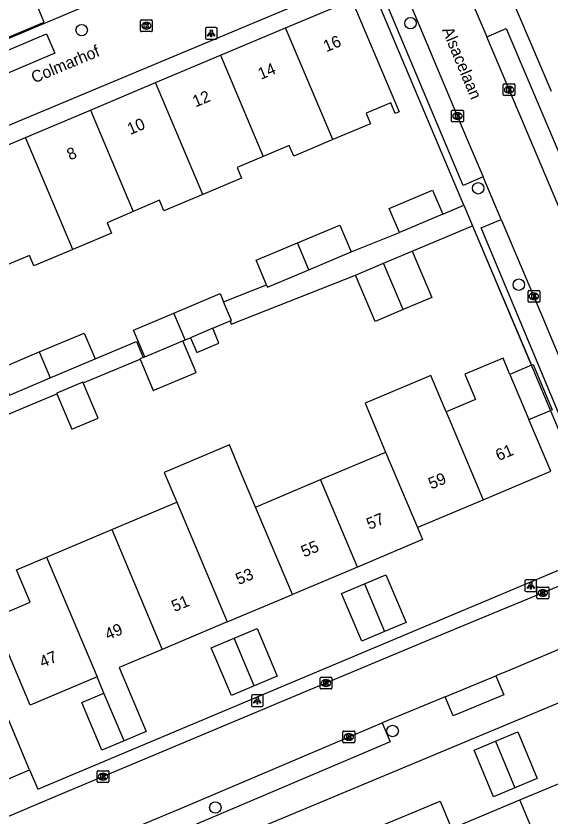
# Model space of a CAD drawing. Extents: x 157767 to 159171, y 387842 to 389425.
# Drawn here: x 158906 to 158951.6, y 388111.6 to 388179.9 of the extents above; entities that cross this region are included whole.
import ezdxf

# ---------------------------------------------------------------- set-up
doc = ezdxf.new("R2010")
doc.units = 0
for name, color, linetype in [('IMGEO_Boom', 7, 'Continuous'), ('IMGEO_Kolk', 7, 'Continuous'), ('IMGEO_Lichtpunt', 7, 'Continuous'), ('IMGEO_Muur', 7, 'Continuous'), ('IMGEO_Openbare_ruimte_label', 7, 'Continuous'), ('IMGEO_Pand', 7, 'Continuous'), ('IMGEO_Pand_nummerreeks', 7, 'Continuous'), ('IMGEO_Rijbaan_lokaal_open', 7, 'Continuous'), ('IMGEO_Voetpad_open', 7, 'Continuous')]:
    doc.layers.add(name, color=color, linetype=linetype)

msp = doc.modelspace()

# ---------------------------------------------------------------- linework, layer by layer
at = {"layer": 'IMGEO_Boom'}
for centre in [(158939.647, 388179.308), (158911.579, 388178.724), (158945.437, 388165.225), (158948.898, 388156.996), (158938.124, 388118.911), (158922.991, 388112.389)]:
    msp.add_circle(centre, 0.489, dxfattribs=at)
at = {"layer": 'IMGEO_Kolk'}
for p, q in [((158916.605, 388178.668), (158916.605, 388179.52)), ((158916.68, 388179.594), (158917.532, 388179.594)), ((158917.093, 388179.374), (158917.118, 388179.374)), ((158917.606, 388179.52), (158917.606, 388178.668)), ((158917.532, 388178.594), (158916.68, 388178.594)), ((158917.116, 388178.814), (158917.091, 388178.814)), ((158947.568, 388173.209), (158947.568, 388174.061)), ((158947.643, 388174.135), (158948.495, 388174.135)), ((158948.056, 388173.915), (158948.081, 388173.915)), ((158948.569, 388174.061), (158948.569, 388173.209)), ((158948.495, 388173.135), (158947.643, 388173.135)), ((158948.079, 388173.355), (158948.054, 388173.355)), ((158943.163, 388170.962), (158943.163, 388171.814)), ((158943.238, 388171.888), (158944.09, 388171.888)), ((158943.651, 388171.668), (158943.676, 388171.668)), ((158944.164, 388171.814), (158944.164, 388170.962)), ((158944.09, 388170.888), (158943.238, 388170.888)), ((158943.674, 388171.108), (158943.649, 388171.108)), ((158949.684, 388155.575), (158949.684, 388156.427)), ((158949.759, 388156.501), (158950.611, 388156.501)), ((158950.685, 388156.427), (158950.685, 388155.575)), ((158950.195, 388155.721), (158950.17, 388155.721)), ((158950.172, 388156.281), (158950.197, 388156.281)), ((158950.611, 388155.501), (158949.759, 388155.501)), ((158950.451, 388130.268), (158950.451, 388131.12)), ((158950.526, 388131.194), (158951.378, 388131.194)), ((158951.452, 388131.12), (158951.452, 388130.268)), ((158950.939, 388130.974), (158950.964, 388130.974)), ((158951.378, 388130.194), (158950.526, 388130.194)), ((158950.962, 388130.414), (158950.937, 388130.414)), ((158931.934, 388122.575), (158931.934, 388123.427)), ((158932.009, 388123.501), (158932.861, 388123.501)), ((158932.422, 388123.281), (158932.447, 388123.281)), ((158932.935, 388123.427), (158932.935, 388122.575)), ((158932.861, 388122.501), (158932.009, 388122.501)), ((158932.445, 388122.721), (158932.42, 388122.721)), ((158933.887, 388117.98), (158933.887, 388118.832)), ((158933.962, 388118.906), (158934.814, 388118.906)), ((158934.888, 388118.832), (158934.888, 388117.98)), ((158934.375, 388118.686), (158934.4, 388118.686)), ((158934.814, 388117.906), (158933.962, 388117.906)), ((158934.398, 388118.126), (158934.373, 388118.126)), ((158912.897, 388114.6), (158912.897, 388115.452)), ((158912.972, 388115.526), (158913.824, 388115.526)), ((158913.898, 388115.452), (158913.898, 388114.6)), ((158913.408, 388114.746), (158913.383, 388114.746)), ((158913.385, 388115.306), (158913.41, 388115.306)), ((158913.824, 388114.526), (158912.972, 388114.526))]:
    msp.add_line(p, q, dxfattribs=at)
for points in [[(158916.605, 388178.668), (158916.605, 388179.52)], [(158916.68, 388179.594), (158917.532, 388179.594)], [(158916.926, 388179.294), (158917.049, 388179.294), (158917.049, 388179.143), (158917.179, 388179.294), (158917.343, 388179.294), (158917.197, 388179.143), (158917.35, 388178.894), (158917.198, 388178.894), (158917.113, 388179.058), (158917.049, 388178.991), (158917.049, 388178.894), (158916.926, 388178.894), (158916.926, 388179.294)], [(158917.606, 388179.52), (158917.606, 388178.668)], [(158917.532, 388178.594), (158916.68, 388178.594)], [(158947.568, 388173.209), (158947.568, 388174.061)], [(158947.643, 388174.135), (158948.495, 388174.135)], [(158947.889, 388173.835), (158948.012, 388173.835), (158948.012, 388173.684), (158948.142, 388173.835), (158948.306, 388173.835), (158948.16, 388173.684), (158948.313, 388173.435), (158948.161, 388173.435), (158948.076, 388173.599), (158948.012, 388173.532), (158948.012, 388173.435), (158947.889, 388173.435), (158947.889, 388173.835)], [(158948.569, 388174.061), (158948.569, 388173.209)], [(158948.495, 388173.135), (158947.643, 388173.135)], [(158943.163, 388170.962), (158943.163, 388171.814)], [(158943.238, 388171.888), (158944.09, 388171.888)], [(158943.484, 388171.588), (158943.607, 388171.588), (158943.607, 388171.437), (158943.737, 388171.588), (158943.901, 388171.588), (158943.755, 388171.437), (158943.908, 388171.188), (158943.756, 388171.188), (158943.671, 388171.352), (158943.607, 388171.285), (158943.607, 388171.188), (158943.484, 388171.188), (158943.484, 388171.588)], [(158944.164, 388171.814), (158944.164, 388170.962)], [(158944.09, 388170.888), (158943.238, 388170.888)], [(158949.684, 388155.575), (158949.684, 388156.427)], [(158949.759, 388156.501), (158950.611, 388156.501)], [(158950.685, 388156.427), (158950.685, 388155.575)], [(158950.005, 388156.201), (158950.128, 388156.201), (158950.128, 388156.05), (158950.258, 388156.201), (158950.422, 388156.201), (158950.276, 388156.05), (158950.429, 388155.801), (158950.277, 388155.801), (158950.192, 388155.965), (158950.128, 388155.898), (158950.128, 388155.801), (158950.005, 388155.801), (158950.005, 388156.201)], [(158950.611, 388155.501), (158949.759, 388155.501)], [(158950.451, 388130.268), (158950.451, 388131.12)], [(158950.526, 388131.194), (158951.378, 388131.194)], [(158951.452, 388131.12), (158951.452, 388130.268)], [(158950.772, 388130.894), (158950.895, 388130.894), (158950.895, 388130.743), (158951.025, 388130.894), (158951.189, 388130.894), (158951.043, 388130.743), (158951.196, 388130.494), (158951.044, 388130.494), (158950.959, 388130.658), (158950.895, 388130.591), (158950.895, 388130.494), (158950.772, 388130.494), (158950.772, 388130.894)], [(158951.378, 388130.194), (158950.526, 388130.194)], [(158931.934, 388122.575), (158931.934, 388123.427)], [(158932.009, 388123.501), (158932.861, 388123.501)], [(158932.255, 388123.201), (158932.378, 388123.201), (158932.378, 388123.05), (158932.508, 388123.201), (158932.672, 388123.201), (158932.526, 388123.05), (158932.679, 388122.801), (158932.527, 388122.801), (158932.442, 388122.965), (158932.378, 388122.898), (158932.378, 388122.801), (158932.255, 388122.801), (158932.255, 388123.201)], [(158932.935, 388123.427), (158932.935, 388122.575)], [(158932.861, 388122.501), (158932.009, 388122.501)], [(158933.887, 388117.98), (158933.887, 388118.832)], [(158933.962, 388118.906), (158934.814, 388118.906)], [(158934.888, 388118.832), (158934.888, 388117.98)], [(158934.208, 388118.606), (158934.331, 388118.606), (158934.331, 388118.455), (158934.461, 388118.606), (158934.625, 388118.606), (158934.479, 388118.455), (158934.632, 388118.206), (158934.48, 388118.206), (158934.395, 388118.37), (158934.331, 388118.303), (158934.331, 388118.206), (158934.208, 388118.206), (158934.208, 388118.606)], [(158934.814, 388117.906), (158933.962, 388117.906)], [(158912.897, 388114.6), (158912.897, 388115.452)], [(158912.972, 388115.526), (158913.824, 388115.526)], [(158913.898, 388115.452), (158913.898, 388114.6)], [(158913.218, 388115.226), (158913.341, 388115.226), (158913.341, 388115.075), (158913.471, 388115.226), (158913.635, 388115.226), (158913.489, 388115.075), (158913.642, 388114.826), (158913.49, 388114.826), (158913.405, 388114.99), (158913.341, 388114.923), (158913.341, 388114.826), (158913.218, 388114.826), (158913.218, 388115.226)], [(158913.824, 388114.526), (158912.972, 388114.526)]]:
    msp.add_lwpolyline(points, dxfattribs=at)
for centre, start, end in [((158916.682, 388179.518), 91.55205, 178.44795), ((158916.682, 388179.518), 91.55205, 178.44795), ((158917.53, 388179.518), 1.55205, 88.44795), ((158917.53, 388179.518), 1.55205, 88.44795), ((158916.682, 388178.67), 181.55205, 268.44795), ((158916.682, 388178.67), 181.55205, 268.44795), ((158917.53, 388178.67), 271.55205, 358.44795), ((158917.53, 388178.67), 271.55205, 358.44795), ((158947.645, 388174.059), 91.55205, 178.44795), ((158947.645, 388174.059), 91.55205, 178.44795), ((158948.493, 388174.059), 1.55205, 88.44795), ((158948.493, 388174.059), 1.55205, 88.44795), ((158947.645, 388173.211), 181.55205, 268.44795), ((158947.645, 388173.211), 181.55205, 268.44795), ((158948.493, 388173.211), 271.55205, 358.44795), ((158948.493, 388173.211), 271.55205, 358.44795), ((158943.24, 388171.812), 91.55205, 178.44795), ((158943.24, 388171.812), 91.55205, 178.44795), ((158944.088, 388171.812), 1.55205, 88.44795), ((158944.088, 388171.812), 1.55205, 88.44795), ((158943.24, 388170.964), 181.55205, 268.44795), ((158943.24, 388170.964), 181.55205, 268.44795), ((158944.088, 388170.964), 271.55205, 358.44795), ((158944.088, 388170.964), 271.55205, 358.44795), ((158949.761, 388156.425), 91.55205, 178.44795), ((158949.761, 388156.425), 91.55205, 178.44795), ((158950.609, 388156.425), 1.55205, 88.44795), ((158950.609, 388156.425), 1.55205, 88.44795), ((158949.761, 388155.577), 181.55205, 268.44795), ((158949.761, 388155.577), 181.55205, 268.44795), ((158950.609, 388155.577), 271.55205, 358.44795), ((158950.609, 388155.577), 271.55205, 358.44795), ((158950.528, 388131.118), 91.55205, 178.44795), ((158950.528, 388131.118), 91.55205, 178.44795), ((158951.376, 388131.118), 1.55205, 88.44795), ((158951.376, 388131.118), 1.55205, 88.44795), ((158950.528, 388130.27), 181.55205, 268.44795), ((158950.528, 388130.27), 181.55205, 268.44795), ((158951.376, 388130.27), 271.55205, 358.44795), ((158951.376, 388130.27), 271.55205, 358.44795), ((158932.011, 388123.425), 91.55205, 178.44795), ((158932.011, 388123.425), 91.55205, 178.44795), ((158932.859, 388123.425), 1.55205, 88.44795), ((158932.859, 388123.425), 1.55205, 88.44795), ((158932.011, 388122.577), 181.55205, 268.44795), ((158932.011, 388122.577), 181.55205, 268.44795), ((158932.859, 388122.577), 271.55205, 358.44795), ((158932.859, 388122.577), 271.55205, 358.44795), ((158933.964, 388118.83), 91.55205, 178.44795), ((158933.964, 388118.83), 91.55205, 178.44795), ((158934.812, 388118.83), 1.55205, 88.44795), ((158934.812, 388118.83), 1.55205, 88.44795), ((158933.964, 388117.982), 181.55205, 268.44795), ((158933.964, 388117.982), 181.55205, 268.44795), ((158934.812, 388117.982), 271.55205, 358.44795), ((158934.812, 388117.982), 271.55205, 358.44795), ((158912.974, 388115.45), 91.55205, 178.44795), ((158912.974, 388115.45), 91.55205, 178.44795), ((158913.822, 388115.45), 1.55205, 88.44795), ((158913.822, 388115.45), 1.55205, 88.44795), ((158912.974, 388114.602), 181.55205, 268.44795), ((158912.974, 388114.602), 181.55205, 268.44795), ((158913.822, 388114.602), 271.55205, 358.44795), ((158913.822, 388114.602), 271.55205, 358.44795)]:
    msp.add_arc(centre, 0.0765, start, end, dxfattribs=at)
for centre, major_axis, ratio, start_param, end_param in [((158917.092, 388179.094), (-0.387, 0.002), 0.722429, 4.712389, 7.853982), ((158917.117, 388179.094), (-0.39, 0.002), 0.717154, 1.570796, 4.712389), ((158948.055, 388173.635), (-0.387, 0.002), 0.722429, 4.712389, 7.853982), ((158948.08, 388173.635), (-0.39, 0.002), 0.717154, 1.570796, 4.712389), ((158943.65, 388171.388), (-0.387, 0.002), 0.722429, 4.712389, 7.853982), ((158943.675, 388171.388), (-0.39, 0.002), 0.717154, 1.570796, 4.712389), ((158950.171, 388156.001), (-0.387, 0.002), 0.722429, 4.712389, 7.853982), ((158950.196, 388156.001), (-0.39, 0.002), 0.717154, 1.570796, 4.712389), ((158950.938, 388130.694), (-0.387, 0.002), 0.722429, 4.712389, 7.853982), ((158950.963, 388130.694), (-0.39, 0.002), 0.717154, 1.570796, 4.712389), ((158932.421, 388123.001), (-0.387, 0.002), 0.722429, 4.712389, 7.853982), ((158932.446, 388123.001), (-0.39, 0.002), 0.717154, 1.570796, 4.712389), ((158934.374, 388118.406), (-0.387, 0.002), 0.722429, 4.712389, 7.853982), ((158934.399, 388118.406), (-0.39, 0.002), 0.717154, 1.570796, 4.712389), ((158913.384, 388115.026), (-0.387, 0.002), 0.722429, 4.712389, 7.853982), ((158913.409, 388115.026), (-0.39, 0.002), 0.717154, 1.570796, 4.712389)]:
    msp.add_ellipse(centre, major_axis=major_axis, ratio=ratio, start_param=start_param, end_param=end_param, dxfattribs=at)
at = {"layer": 'IMGEO_Lichtpunt'}
for p, q in [((158922.138, 388178.841), (158922.138, 388178.034)), ((158922.138, 388178.841), (158922.138, 388178.034)), ((158923.04, 388178.936), (158922.232, 388178.936)), ((158923.04, 388178.936), (158922.232, 388178.936)), ((158923.134, 388178.034), (158923.134, 388178.841)), ((158923.134, 388178.034), (158923.134, 388178.841)), ((158922.232, 388177.94), (158923.04, 388177.94)), ((158922.232, 388177.94), (158923.04, 388177.94)), ((158950.329, 388131.806), (158949.521, 388131.806)), ((158950.329, 388131.806), (158949.521, 388131.806)), ((158949.427, 388131.711), (158949.427, 388130.904)), ((158949.427, 388131.711), (158949.427, 388130.904)), ((158950.423, 388130.904), (158950.423, 388131.711)), ((158950.423, 388130.904), (158950.423, 388131.711)), ((158949.521, 388130.81), (158950.329, 388130.81)), ((158949.521, 388130.81), (158950.329, 388130.81)), ((158926.074, 388121.904), (158926.074, 388121.097)), ((158926.074, 388121.904), (158926.074, 388121.097)), ((158926.976, 388121.999), (158926.168, 388121.999)), ((158926.976, 388121.999), (158926.168, 388121.999)), ((158927.07, 388121.097), (158927.07, 388121.904)), ((158927.07, 388121.097), (158927.07, 388121.904)), ((158926.168, 388121.003), (158926.976, 388121.003)), ((158926.168, 388121.003), (158926.976, 388121.003))]:
    msp.add_line(p, q, dxfattribs=at)
for points in [[(158922.512, 388178.505), (158922.551, 388178.477), (158922.363, 388178.215), (158922.325, 388178.242), (158922.512, 388178.505)], [(158922.614, 388178.457), (158922.661, 388178.457), (158922.661, 388178.135), (158922.614, 388178.135), (158922.614, 388178.457)], [(158922.724, 388178.477), (158922.762, 388178.504), (158922.949, 388178.242), (158922.91, 388178.214), (158922.724, 388178.477)], [(158949.801, 388131.375), (158949.84, 388131.347), (158949.652, 388131.085), (158949.614, 388131.112), (158949.801, 388131.375)], [(158949.903, 388131.327), (158949.95, 388131.327), (158949.95, 388131.005), (158949.903, 388131.005), (158949.903, 388131.327)], [(158950.013, 388131.347), (158950.051, 388131.374), (158950.238, 388131.112), (158950.199, 388131.084), (158950.013, 388131.347)], [(158926.448, 388121.568), (158926.487, 388121.54), (158926.299, 388121.278), (158926.261, 388121.305), (158926.448, 388121.568)], [(158926.66, 388121.54), (158926.698, 388121.567), (158926.885, 388121.305), (158926.846, 388121.277), (158926.66, 388121.54)], [(158926.55, 388121.52), (158926.597, 388121.52), (158926.597, 388121.198), (158926.55, 388121.198), (158926.55, 388121.52)]]:
    msp.add_lwpolyline(points, dxfattribs=at)
for centre in [(158922.637, 388178.639), (158949.926, 388131.509), (158926.573, 388121.702)]:
    msp.add_circle(centre, 0.0994, dxfattribs=at)
for centre, start, end in [((158922.232, 388178.841), 90, 180), ((158922.232, 388178.841), 90, 180), ((158923.04, 388178.841), 0, 90), ((158923.04, 388178.841), 0, 90), ((158922.232, 388178.034), 180, 270), ((158922.232, 388178.034), 180, 270), ((158923.04, 388178.034), 270, 0), ((158923.04, 388178.034), 270, 360), ((158949.521, 388131.711), 90, 180), ((158949.521, 388131.711), 90, 180), ((158950.329, 388131.711), 0, 90), ((158950.329, 388131.711), 0, 90), ((158949.521, 388130.904), 180, 270), ((158949.521, 388130.904), 180, 270), ((158950.329, 388130.904), 270, 0), ((158950.329, 388130.904), 270, 360), ((158926.168, 388121.904), 90, 180), ((158926.168, 388121.904), 90, 180), ((158926.976, 388121.904), 0, 90), ((158926.976, 388121.904), 0, 90), ((158926.168, 388121.097), 180, 270), ((158926.168, 388121.097), 180, 270), ((158926.976, 388121.097), 270, 0), ((158926.976, 388121.097), 270, 360)]:
    msp.add_arc(centre, 0.0946, start, end, dxfattribs=at)
at = {"layer": 'IMGEO_Muur'}
msp.add_lwpolyline([(158944.945, 388162.027), (158951.643, 388146.165)], dxfattribs=at)
at = {"layer": 'IMGEO_Pand'}
for points in [[(158903.309, 388181.021), (158904.65, 388177.841), (158908.366, 388179.409), (158907.024, 388182.589), (158903.309, 388181.021)], [(158928.988, 388178.922), (158934.651, 388181.311), (158938.679, 388171.762), (158938.339, 388171.618), (158937.963, 388172.513), (158935.861, 388171.629), (158936.238, 388170.733), (158933.015, 388169.374)], [(158923.436, 388176.581), (158928.988, 388178.922)], [(158933.015, 388169.374), (158928.988, 388178.922)], [(158917.885, 388174.239), (158923.436, 388176.581)], [(158923.436, 388176.581), (158927.082, 388167.935)], [(158912.333, 388171.898), (158917.885, 388174.239)], [(158921.913, 388164.69), (158917.885, 388174.239)], [(158906.781, 388169.556), (158912.333, 388171.898)], [(158912.333, 388171.898), (158915.985, 388163.239)], [(158901.229, 388167.214), (158906.781, 388169.556)], [(158910.809, 388160.006), (158906.781, 388169.556)], [(158933.015, 388169.374), (158931.631, 388168.791), (158929.686, 388167.97), (158929.306, 388168.871), (158927.082, 388167.935)], [(158927.082, 388167.935), (158924.845, 388166.994), (158925.226, 388166.088), (158921.913, 388164.69)], [(158921.913, 388164.69), (158918.592, 388163.289), (158918.208, 388164.203), (158915.985, 388163.239)], [(158938.701, 388161.454), (158937.838, 388163.499), (158941.544, 388165.062), (158942.406, 388163.017)], [(158915.985, 388163.239), (158913.766, 388162.277), (158914.132, 388161.408), (158910.809, 388160.006)], [(158942.406, 388163.017), (158938.701, 388161.454)], [(158930.002, 388160.57), (158933.606, 388162.09), (158934.574, 388159.796)], [(158927.359, 388156.982), (158926.473, 388159.082), (158930.002, 388160.57)], [(158930.97, 388158.276), (158930.002, 388160.57)], [(158910.809, 388160.006), (158907.498, 388158.609), (158907.128, 388159.488), (158904.885, 388158.545)], [(158937.357, 388158.826), (158939.792, 388159.853)], [(158939.792, 388159.853), (158941.459, 388155.901), (158939.023, 388154.874)], [(158930.97, 388158.276), (158934.574, 388159.796)], [(158934.96, 388157.814), (158937.357, 388158.826)], [(158939.023, 388154.874), (158937.357, 388158.826)], [(158927.359, 388156.982), (158927.441, 388156.788), (158930.97, 388158.276)], [(158939.023, 388154.874), (158936.627, 388153.863), (158934.96, 388157.814)], [(158919.442, 388154.575), (158923.4, 388156.244), (158923.698, 388155.538)], [(158924.248, 388153.901), (158924.367, 388153.951), (158923.698, 388155.538)], [(158916.962, 388150.849), (158916.003, 388153.124), (158919.442, 388154.575)], [(158920.408, 388152.282), (158919.442, 388154.575)], [(158922.761, 388153.274), (158924.248, 388153.901)], [(158922.761, 388153.274), (158920.866, 388152.475)], [(158920.866, 388152.475), (158921.402, 388151.202), (158923.297, 388152.001), (158922.761, 388153.274)], [(158907.957, 388151.261), (158911.785, 388152.875), (158912.718, 388150.661)], [(158920.408, 388152.282), (158920.866, 388152.475)], [(158916.559, 388150.646), (158917.688, 388147.971), (158921.346, 388149.514), (158920.213, 388152.199)], [(158916.962, 388150.849), (158920.213, 388152.199)], [(158920.213, 388152.199), (158920.408, 388152.282)], [(158905.404, 388147.576), (158904.47, 388149.79), (158907.957, 388151.261)], [(158907.957, 388151.261), (158908.891, 388149.047)], [(158908.891, 388149.047), (158912.718, 388150.661)], [(158916.84, 388150.798), (158916.547, 388150.674), (158916.559, 388150.646)], [(158916.84, 388150.798), (158916.962, 388150.849)], [(158948.139, 388149.347), (158947.552, 388150.74), (158944.291, 388149.365), (158945.204, 388147.199), (158942.704, 388146.144)], [(158949.973, 388150.121), (158948.139, 388149.347)], [(158949.973, 388150.121), (158950.122, 388150.184), (158951.749, 388146.326), (158951.601, 388146.264)], [(158905.404, 388147.576), (158908.891, 388149.047)], [(158942.704, 388146.144), (158941.389, 388149.258), (158935.771, 388146.886), (158936.198, 388145.874), (158937.53, 388142.714)], [(158948.139, 388149.347), (158949.766, 388145.49)], [(158911.706, 388148.619), (158911.68, 388148.682), (158909.444, 388147.74), (158909.468, 388147.684)], [(158909.468, 388147.684), (158910.735, 388144.677), (158912.971, 388145.619), (158911.706, 388148.619)], [(158949.766, 388145.49), (158951.601, 388146.264)], [(158942.704, 388146.144), (158945.865, 388138.649)], [(158945.865, 388138.649), (158951.626, 388141.079), (158949.766, 388145.49)], [(158926.418, 388138.027), (158925.256, 388140.784), (158924.185, 388143.326), (158918.628, 388140.984), (158919.699, 388138.443)], [(158931.975, 388140.37), (158937.391, 388142.655), (158937.53, 388142.714)], [(158937.53, 388142.714), (158940.243, 388136.278)], [(158926.418, 388138.027), (158931.975, 388140.37)], [(158935.123, 388132.903), (158931.975, 388140.37)], [(158940.243, 388136.278), (158940.353, 388136.324), (158945.865, 388138.649)], [(158914.142, 388136.102), (158919.699, 388138.443)], [(158919.699, 388138.443), (158924.011, 388128.215)], [(158929.567, 388130.559), (158926.418, 388138.027)], [(158908.584, 388133.76), (158914.142, 388136.102)], [(158914.142, 388136.102), (158918.455, 388125.872)], [(158940.243, 388136.278), (158940.678, 388135.246), (158935.123, 388132.903)], [(158912.899, 388123.527), (158907.177, 388121.114), (158904.027, 388128.582), (158907.17, 388129.907), (158906.004, 388132.673), (158908.584, 388133.76)], [(158908.584, 388133.76), (158912.899, 388123.527)], [(158935.123, 388132.903), (158929.567, 388130.559)], [(158935.724, 388131.477), (158937.557, 388132.25), (158939.272, 388128.185), (158937.438, 388127.411)], [(158937.438, 388127.411), (158935.487, 388126.588), (158933.772, 388130.653), (158935.724, 388131.477)], [(158935.724, 388131.477), (158937.438, 388127.411)], [(158924.011, 388128.215), (158929.567, 388130.559)], [(158924.011, 388128.215), (158918.455, 388125.872)], [(158924.591, 388126.84), (158926.554, 388127.668), (158928.27, 388123.601), (158926.305, 388122.772)], [(158926.305, 388122.772), (158924.356, 388121.95), (158922.641, 388126.017), (158924.591, 388126.84)], [(158926.305, 388122.772), (158924.591, 388126.84)], [(158918.455, 388125.872), (158914.776, 388124.32), (158917.075, 388118.869), (158915.197, 388118.077)], [(158913.479, 388122.152), (158912.899, 388123.527)], [(158915.197, 388118.077), (158913.306, 388117.28), (158911.587, 388121.354), (158913.479, 388122.152)], [(158915.197, 388118.077), (158913.479, 388122.152)], [(158946.908, 388118.035), (158948.805, 388118.827), (158950.464, 388114.855), (158948.566, 388114.062)], [(158948.566, 388114.062), (158946.736, 388113.298), (158945.077, 388117.27), (158946.908, 388118.035)], [(158946.908, 388118.035), (158948.566, 388114.062)], [(158948.995, 388113.036), (158954.532, 388115.349)], [(158936.583, 388110.586), (158942.192, 388112.929), (158943.144, 388110.592)], [(158943.144, 388110.592), (158943.239, 388110.632), (158948.995, 388113.036)], [(158952.127, 388105.536), (158948.995, 388113.036)]]:
    msp.add_lwpolyline(points, dxfattribs=at)
at = {"layer": 'IMGEO_Rijbaan_lokaal_open'}
for points in [[(158925.58, 388227.526), (158927.632, 388222.6), (158935.987, 388202.537), (158944.877, 388181.147), (158946.155, 388178.139)], [(158913.189, 388181.338), (158883.494, 388168.825), (158878.046, 388166.529), (158866.747, 388184.586), (158862.893, 388193.639)], [(158938.422, 388183.849), (158944.504, 388169.384), (158945.86, 388166.188)], [(158887.168, 388163.025), (158935.912, 388183.417)], [(158884.461, 388166.613), (158883.896, 388167.906), (158908.57, 388178.403), (158909.272, 388176.746), (158884.607, 388166.263)], [(158955.538, 388156.061), (158946.155, 388178.139)], [(158947.397, 388162.567), (158945.86, 388166.188)], [(158947.397, 388162.567), (158950.876, 388154.368), (158956.265, 388141.421)], [(158953.438, 388131.723), (158942.555, 388127.219), (158929.482, 388121.771), (158908.943, 388113.158), (158897.252, 388108.195)], [(158953.302, 388126.303), (158948.141, 388124.117), (158946.944, 388123.623)], [(158942.612, 388121.835), (158946.944, 388123.623)], [(158942.612, 388121.835), (158937.236, 388119.617)], [(158907.627, 388107.129), (158920.686, 388112.571), (158937.236, 388119.617)]]:
    msp.add_lwpolyline(points, dxfattribs=at)
at = {"layer": 'IMGEO_Voetpad_open'}
for points in [[(158945.86, 388166.188), (158944.146, 388165.46), (158936.708, 388183.121)], [(158944.206, 388163.777), (158936.14, 388182.877)], [(158948.011, 388182.082), (158951.65, 388173.52)], [(158946.155, 388178.139), (158947.823, 388178.847), (158957.205, 388156.769), (158955.538, 388156.061)], [(158942.406, 388163.017), (158944.206, 388163.777)], [(158944.206, 388163.777), (158944.945, 388162.027)], [(158956.265, 388141.421), (158954.55, 388140.693), (158945.682, 388161.839), (158947.397, 388162.567)], [(158939.792, 388159.853), (158944.945, 388162.027)], [(158944.945, 388162.027), (158949.973, 388150.121)], [(158934.574, 388159.796), (158938.701, 388161.454)], [(158924.248, 388153.901), (158924.354, 388153.631), (158934.96, 388157.814)], [(158923.698, 388155.538), (158927.359, 388156.982)], [(158912.718, 388150.661), (158916.266, 388152.159), (158916.84, 388150.798)], [(158911.706, 388148.619), (158916.559, 388150.646)], [(158895.992, 388142.055), (158909.468, 388147.684)], [(158951.601, 388146.264), (158951.643, 388146.165), (158954.93, 388138.382)], [(158907.126, 388115.595), (158902.018, 388127.735), (158895.992, 388142.055)], [(158907.126, 388115.595), (158907.823, 388113.94), (158952.637, 388132.769)], [(158964.82, 388126.534), (158906.391, 388102.157)], [(158946.944, 388123.623), (158947.631, 388122.007), (158943.299, 388120.219), (158942.612, 388121.835)], [(158937.236, 388119.617), (158937.924, 388118), (158921.368, 388110.952), (158908.316, 388105.51), (158907.627, 388107.129)], [(158904.235, 388114.372), (158907.126, 388115.595)]]:
    msp.add_lwpolyline(points, dxfattribs=at)

# ---------------------------------------------------------------- texts
at = {"layer": 'IMGEO_Openbare_ruimte_label'}
for s, rotation, p in [('Alsacelaan', 292.76973, (158942.32, 388178.745)), ('Colmarhof', 22.69476, (158907.522, 388174.167))]:
    msp.add_text(s, height=1, rotation=rotation, dxfattribs=at).set_placement(p)
at = {"layer": 'IMGEO_Pand_nummerreeks'}
for s, rotation, p in [('16', 22.86951, (158932.459, 388176.826)), ('14', 22.86951, (158926.88, 388174.473)), ('12', 22.86951, (158921.297, 388172.119)), ('10', 22.86951, (158915.723, 388169.768)), ('8', 22.86951, (158910.568, 388167.593)), ('61', 22.87248, (158947.172, 388141.934)), ('59', 22.87248, (158941.431, 388139.513)), ('57', 22.87248, (158936.147, 388136.068)), ('55', 22.87129, (158930.563, 388133.714)), ('53', 22.87248, (158924.979, 388131.358)), ('51', 22.87129, (158919.5, 388129.047)), ('49', 22.87129, (158913.812, 388126.648)), ('47', 22.87129, (158908.229, 388124.293))]:
    msp.add_text(s, height=1, rotation=rotation, dxfattribs=at).set_placement(p)

doc.saveas('drawing.dxf')
